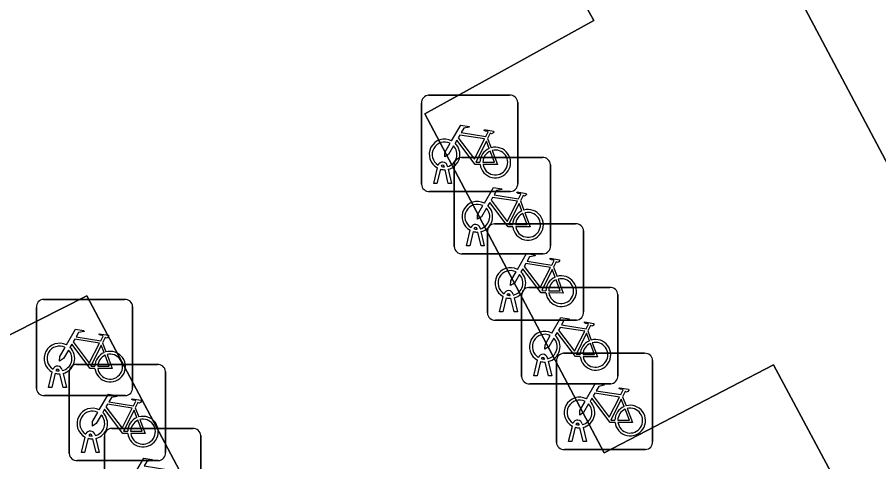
# Model space of a CAD drawing. Extents: x 162879 to 165540, y 384011 to 385181.
# Drawn here: x 163050.88 to 163059.82, y 384169.98 to 384174.59 of the extents above; entities that cross this region are included whole.
import ezdxf

# ---------------------------------------------------------------- set-up
doc = ezdxf.new("R2010")
doc.units = 0
for name, color, linetype in [('IMGEO_Fietsenrek', 7, 'Continuous'), ('IMGEO_Groenvoorziening', 7, 'Continuous'), ('IMGEO_Rijbaan_lokaal_open', 7, 'Continuous')]:
    doc.layers.add(name, color=color, linetype=linetype)

msp = doc.modelspace()

# ---------------------------------------------------------------- linework, layer by layer
at = {"layer": 'IMGEO_Fietsenrek'}
for p, q in [((163055.1469, 384173.7835), (163055.9878, 384173.7835)), ((163055.9878, 384173.7835), (163055.1469, 384173.7835)), ((163055.0725, 384172.8589), (163055.0725, 384173.6998)), ((163055.0725, 384173.6998), (163055.0725, 384172.8589)), ((163056.0715, 384173.7091), (163056.0715, 384172.8682)), ((163056.0715, 384172.8682), (163056.0715, 384173.7091)), ((163055.7592, 384173.3332), (163055.7955, 384173.238)), ((163055.4869, 384173.1365), (163056.3278, 384173.1365)), ((163056.3278, 384173.1365), (163055.4869, 384173.1365)), ((163055.1995, 384172.8683), (163055.2378, 384173.0283)), ((163055.2682, 384173.0161), (163055.2329, 384172.8683)), ((163055.3099, 384173.0399), (163055.3089, 384173.0442)), ((163055.351, 384172.8683), (163055.3171, 384173.01)), ((163055.3406, 384173.0514), (163055.3424, 384173.0435)), ((163055.3494, 384173.0143), (163055.3844, 384172.8683)), ((163055.4125, 384172.2119), (163055.4125, 384173.0528)), ((163055.4125, 384173.0528), (163055.4125, 384172.2119)), ((163056.4115, 384173.0621), (163056.4115, 384172.2212)), ((163056.4115, 384172.2212), (163056.4115, 384173.0621)), ((163055.2329, 384172.8683), (163055.1995, 384172.8683)), ((163055.3844, 384172.8683), (163055.351, 384172.8683)), ((163055.9971, 384172.7845), (163055.1562, 384172.7845)), ((163055.1562, 384172.7845), (163055.9971, 384172.7845)), ((163056.0992, 384172.6862), (163056.1355, 384172.591)), ((163055.5395, 384172.2213), (163055.5778, 384172.3813)), ((163055.6499, 384172.3929), (163055.6489, 384172.3972)), ((163055.6806, 384172.4044), (163055.6824, 384172.3965)), ((163055.8309, 384172.4485), (163056.6718, 384172.4485)), ((163056.6718, 384172.4485), (163055.8309, 384172.4485)), ((163055.6082, 384172.3691), (163055.5729, 384172.2213)), ((163055.691, 384172.2213), (163055.6571, 384172.363)), ((163055.6894, 384172.3673), (163055.7244, 384172.2213)), ((163055.7565, 384171.5239), (163055.7565, 384172.3648)), ((163055.7565, 384172.3648), (163055.7565, 384171.5239)), ((163056.7555, 384172.3741), (163056.7555, 384171.5332)), ((163056.7555, 384171.5332), (163056.7555, 384172.3741)), ((163055.5729, 384172.2213), (163055.5395, 384172.2213)), ((163055.7244, 384172.2213), (163055.691, 384172.2213)), ((163056.3371, 384172.1375), (163055.4962, 384172.1375)), ((163055.4962, 384172.1375), (163056.3371, 384172.1375)), ((163056.4432, 384171.9982), (163056.4795, 384171.903)), ((163056.1869, 384171.7875), (163057.0278, 384171.7875)), ((163057.0278, 384171.7875), (163056.1869, 384171.7875)), ((163051.1479, 384171.6645), (163051.9888, 384171.6645)), ((163051.9888, 384171.6645), (163051.1479, 384171.6645)), ((163055.8835, 384171.5333), (163055.9218, 384171.6933)), ((163055.9522, 384171.6811), (163055.9169, 384171.5333)), ((163055.9939, 384171.7049), (163055.9929, 384171.7092)), ((163056.035, 384171.5333), (163056.0011, 384171.675)), ((163056.0246, 384171.7164), (163056.0264, 384171.7085)), ((163056.0334, 384171.6793), (163056.0684, 384171.5333)), ((163056.1125, 384170.8629), (163056.1125, 384171.7038)), ((163056.1125, 384171.7038), (163056.1125, 384170.8629)), ((163057.1115, 384171.7131), (163057.1115, 384170.8722)), ((163057.1115, 384170.8722), (163057.1115, 384171.7131)), ((163051.0735, 384170.7399), (163051.0735, 384171.5808)), ((163051.0735, 384171.5808), (163051.0735, 384170.7399)), ((163052.0725, 384171.5901), (163052.0725, 384170.7492)), ((163052.0725, 384170.7492), (163052.0725, 384171.5901)), ((163055.9169, 384171.5333), (163055.8835, 384171.5333)), ((163056.0684, 384171.5333), (163056.035, 384171.5333)), ((163056.6811, 384171.4495), (163055.8402, 384171.4495)), ((163055.8402, 384171.4495), (163056.6811, 384171.4495)), ((163056.7992, 384171.3372), (163056.8355, 384171.242)), ((163051.7602, 384171.2142), (163051.7965, 384171.119)), ((163056.3499, 384171.0439), (163056.3489, 384171.0482)), ((163056.3806, 384171.0554), (163056.3824, 384171.0475)), ((163056.5479, 384171.1045), (163057.3888, 384171.1045)), ((163057.3888, 384171.1045), (163056.5479, 384171.1045)), ((163051.4889, 384170.9895), (163052.3298, 384170.9895)), ((163052.3298, 384170.9895), (163051.4889, 384170.9895)), ((163056.2395, 384170.8723), (163056.2778, 384171.0323)), ((163056.3082, 384171.0201), (163056.2729, 384170.8723)), ((163056.391, 384170.8723), (163056.3571, 384171.014)), ((163056.3894, 384171.0183), (163056.4244, 384170.8723)), ((163056.4735, 384170.1799), (163056.4735, 384171.0208)), ((163056.4735, 384171.0208), (163056.4735, 384170.1799)), ((163057.4725, 384171.0301), (163057.4725, 384170.1892)), ((163057.4725, 384170.1892), (163057.4725, 384171.0301)), ((163051.2005, 384170.7493), (163051.2388, 384170.9093)), ((163051.2692, 384170.8971), (163051.2339, 384170.7493)), ((163051.3109, 384170.9209), (163051.3099, 384170.9252)), ((163051.352, 384170.7493), (163051.3181, 384170.891)), ((163051.3416, 384170.9324), (163051.3434, 384170.9245)), ((163051.3504, 384170.8953), (163051.3854, 384170.7493)), ((163051.4145, 384170.0649), (163051.4145, 384170.9058)), ((163051.4145, 384170.9058), (163051.4145, 384170.0649)), ((163052.4135, 384170.9151), (163052.4135, 384170.0742)), ((163052.4135, 384170.0742), (163052.4135, 384170.9151)), ((163056.2729, 384170.8723), (163056.2395, 384170.8723)), ((163056.4244, 384170.8723), (163056.391, 384170.8723)), ((163057.0371, 384170.7885), (163056.1962, 384170.7885)), ((163056.1962, 384170.7885), (163057.0371, 384170.7885)), ((163051.2339, 384170.7493), (163051.2005, 384170.7493)), ((163051.3854, 384170.7493), (163051.352, 384170.7493)), ((163051.9981, 384170.6655), (163051.1572, 384170.6655)), ((163051.1572, 384170.6655), (163051.9981, 384170.6655)), ((163057.1602, 384170.6542), (163057.1965, 384170.559)), ((163052.1012, 384170.5392), (163052.1375, 384170.444)), ((163051.8559, 384170.3245), (163052.6968, 384170.3245)), ((163052.6968, 384170.3245), (163051.8559, 384170.3245)), ((163056.6005, 384170.1893), (163056.6388, 384170.3493)), ((163056.6692, 384170.3371), (163056.6339, 384170.1893)), ((163056.7109, 384170.3609), (163056.7099, 384170.3652)), ((163056.752, 384170.1893), (163056.7181, 384170.331)), ((163056.7416, 384170.3724), (163056.7434, 384170.3645)), ((163056.7504, 384170.3353), (163056.7854, 384170.1893)), ((163051.5415, 384170.0743), (163051.5798, 384170.2343)), ((163051.6519, 384170.2459), (163051.6509, 384170.2502)), ((163051.6826, 384170.2574), (163051.6844, 384170.2495)), ((163051.7815, 384169.3999), (163051.7815, 384170.2408)), ((163051.7815, 384170.2408), (163051.7815, 384169.3999)), ((163052.7805, 384170.2501), (163052.7805, 384169.4092)), ((163052.7805, 384169.4092), (163052.7805, 384170.2501)), ((163051.6102, 384170.2221), (163051.5749, 384170.0743)), ((163051.693, 384170.0743), (163051.6591, 384170.216)), ((163051.6914, 384170.2203), (163051.7264, 384170.0743)), ((163056.6339, 384170.1893), (163056.6005, 384170.1893)), ((163056.7854, 384170.1893), (163056.752, 384170.1893)), ((163051.5749, 384170.0743), (163051.5415, 384170.0743)), ((163051.7264, 384170.0743), (163051.693, 384170.0743)), ((163057.3981, 384170.1055), (163056.5572, 384170.1055)), ((163056.5572, 384170.1055), (163057.3981, 384170.1055)), ((163052.3391, 384169.9905), (163051.4982, 384169.9905)), ((163051.4982, 384169.9905), (163052.3391, 384169.9905))]:
    msp.add_line(p, q, dxfattribs=at)
for points in [[(163055.3851, 384173.3102), (163055.4798, 384173.4737), (163055.566, 384173.4599), (163055.5677, 384173.4512), (163055.5116, 384173.4403), (163055.4854, 384173.395), (163055.7406, 384173.3542)], [(163055.7277, 384173.329), (163055.4709, 384173.37), (163055.4542, 384173.3412), (163055.6212, 384173.1209), (163055.7277, 384173.329)], [(163055.7406, 384173.3542), (163055.7656, 384173.403), (163055.7605, 384173.407), (163055.7373, 384173.4107), (163055.7246, 384173.4182), (163055.7236, 384173.4213), (163055.7258, 384173.4259), (163055.8206, 384173.4108), (163055.8229, 384173.4005), (163055.8135, 384173.3881), (163055.8011, 384173.3817), (163055.7866, 384173.3879), (163055.7592, 384173.3332)], [(163055.4058, 384173.2577), (163055.3542, 384173.1685), (163055.3143, 384173.1425), (163055.3155, 384173.19), (163055.37, 384173.2842)], [(163055.6808, 384173.0655), (163055.6311, 384173.0656), (163055.4404, 384173.3173), (163055.4214, 384173.2845)], [(163055.7757, 384173.231), (163055.7464, 384173.3078), (163055.637, 384173.0897), (163055.6797, 384173.0896)], [(163055.7097, 384173.0895), (163055.8296, 384173.0893), (163055.7864, 384173.2029)], [(163055.8062, 384173.2098), (163055.8612, 384173.0652), (163055.7111, 384173.0655)], [(163055.7251, 384172.6632), (163055.8198, 384172.8267), (163055.906, 384172.8129), (163055.9077, 384172.8042), (163055.8516, 384172.7933), (163055.8254, 384172.748), (163056.0806, 384172.7072)], [(163056.0806, 384172.7072), (163056.1056, 384172.756), (163056.1005, 384172.76), (163056.0773, 384172.7637), (163056.0646, 384172.7712), (163056.0636, 384172.7743), (163056.0658, 384172.7789), (163056.1606, 384172.7638), (163056.1629, 384172.7535), (163056.1535, 384172.7411), (163056.1411, 384172.7347), (163056.1266, 384172.7409), (163056.0992, 384172.6862)], [(163056.0208, 384172.4185), (163055.9711, 384172.4186), (163055.7804, 384172.6703), (163055.7614, 384172.6375)], [(163056.0677, 384172.682), (163055.8109, 384172.723), (163055.7942, 384172.6942), (163055.9612, 384172.4739), (163056.0677, 384172.682)], [(163056.1157, 384172.584), (163056.0864, 384172.6608), (163055.977, 384172.4427), (163056.0197, 384172.4426)], [(163055.7458, 384172.6107), (163055.6942, 384172.5215), (163055.6543, 384172.4955), (163055.6555, 384172.543), (163055.71, 384172.6372)], [(163056.0497, 384172.4425), (163056.1696, 384172.4423), (163056.1264, 384172.5559)], [(163056.1462, 384172.5628), (163056.2012, 384172.4182), (163056.0511, 384172.4185)], [(163056.0691, 384171.9752), (163056.1638, 384172.1387), (163056.25, 384172.1249), (163056.2517, 384172.1162), (163056.1956, 384172.1053), (163056.1694, 384172.06), (163056.4246, 384172.0192)], [(163056.4117, 384171.994), (163056.1549, 384172.035), (163056.1382, 384172.0062), (163056.3052, 384171.7859), (163056.4117, 384171.994)], [(163056.4246, 384172.0192), (163056.4496, 384172.068), (163056.4445, 384172.072), (163056.4213, 384172.0757), (163056.4086, 384172.0832), (163056.4076, 384172.0863), (163056.4098, 384172.0909), (163056.5046, 384172.0758), (163056.5069, 384172.0655), (163056.4975, 384172.0531), (163056.4851, 384172.0467), (163056.4706, 384172.0529), (163056.4432, 384171.9982)], [(163056.0898, 384171.9227), (163056.0382, 384171.8335), (163055.9983, 384171.8075), (163055.9995, 384171.855), (163056.054, 384171.9492)], [(163056.3648, 384171.7305), (163056.3151, 384171.7306), (163056.1244, 384171.9823), (163056.1054, 384171.9495)], [(163056.4597, 384171.896), (163056.4304, 384171.9728), (163056.321, 384171.7547), (163056.3637, 384171.7546)], [(163056.3937, 384171.7545), (163056.5136, 384171.7543), (163056.4704, 384171.8679)], [(163056.4902, 384171.8748), (163056.5452, 384171.7302), (163056.3951, 384171.7305)], [(163056.4251, 384171.3142), (163056.5198, 384171.4777), (163056.606, 384171.4639), (163056.6077, 384171.4552), (163056.5516, 384171.4443), (163056.5254, 384171.399), (163056.7806, 384171.3582)], [(163056.7806, 384171.3582), (163056.8056, 384171.407), (163056.8005, 384171.411), (163056.7773, 384171.4147), (163056.7646, 384171.4222), (163056.7636, 384171.4253), (163056.7658, 384171.4299), (163056.8606, 384171.4148), (163056.8629, 384171.4045), (163056.8535, 384171.3921), (163056.8411, 384171.3857), (163056.8266, 384171.3919), (163056.7992, 384171.3372)], [(163051.3861, 384171.1912), (163051.4808, 384171.3547), (163051.567, 384171.3409), (163051.5687, 384171.3322), (163051.5126, 384171.3213), (163051.4864, 384171.276), (163051.7416, 384171.2352)], [(163051.7416, 384171.2352), (163051.7666, 384171.284), (163051.7615, 384171.288), (163051.7383, 384171.2917), (163051.7256, 384171.2992), (163051.7246, 384171.3023), (163051.7268, 384171.3069), (163051.8216, 384171.2918), (163051.8239, 384171.2815), (163051.8145, 384171.2691), (163051.8021, 384171.2627), (163051.7876, 384171.2689), (163051.7602, 384171.2142)], [(163056.7208, 384171.0695), (163056.6711, 384171.0696), (163056.4804, 384171.3213), (163056.4614, 384171.2885)], [(163056.7677, 384171.333), (163056.5109, 384171.374), (163056.4942, 384171.3452), (163056.6612, 384171.1249), (163056.7677, 384171.333)], [(163056.8157, 384171.235), (163056.7864, 384171.3118), (163056.677, 384171.0937), (163056.7197, 384171.0936)], [(163051.7287, 384171.21), (163051.4719, 384171.251), (163051.4552, 384171.2222), (163051.6222, 384171.0019), (163051.7287, 384171.21)], [(163056.4458, 384171.2617), (163056.3942, 384171.1725), (163056.3543, 384171.1465), (163056.3555, 384171.194), (163056.41, 384171.2882)], [(163056.8462, 384171.2138), (163056.9012, 384171.0692), (163056.7511, 384171.0695)], [(163051.4068, 384171.1387), (163051.3552, 384171.0495), (163051.3153, 384171.0235), (163051.3165, 384171.071), (163051.371, 384171.1652)], [(163051.6818, 384170.9465), (163051.6321, 384170.9466), (163051.4414, 384171.1983), (163051.4224, 384171.1655)], [(163051.7767, 384171.112), (163051.7474, 384171.1888), (163051.638, 384170.9707), (163051.6807, 384170.9706)], [(163056.7497, 384171.0935), (163056.8696, 384171.0933), (163056.8264, 384171.2069)], [(163051.7107, 384170.9705), (163051.8306, 384170.9703), (163051.7874, 384171.0839)], [(163051.8072, 384171.0908), (163051.8622, 384170.9462), (163051.7121, 384170.9465)], [(163056.7861, 384170.6312), (163056.8808, 384170.7947), (163056.967, 384170.7809), (163056.9687, 384170.7722), (163056.9126, 384170.7613), (163056.8864, 384170.716), (163057.1416, 384170.6752)], [(163051.7271, 384170.5162), (163051.8218, 384170.6797), (163051.908, 384170.6659), (163051.9097, 384170.6572), (163051.8536, 384170.6463), (163051.8274, 384170.601), (163052.0826, 384170.5602)], [(163057.1287, 384170.65), (163056.8719, 384170.691), (163056.8552, 384170.6622), (163057.0222, 384170.4419), (163057.1287, 384170.65)], [(163057.1416, 384170.6752), (163057.1666, 384170.724), (163057.1615, 384170.728), (163057.1383, 384170.7317), (163057.1256, 384170.7392), (163057.1246, 384170.7423), (163057.1268, 384170.7469), (163057.2216, 384170.7318), (163057.2239, 384170.7215), (163057.2145, 384170.7091), (163057.2021, 384170.7027), (163057.1876, 384170.7089), (163057.1602, 384170.6542)], [(163052.0826, 384170.5602), (163052.1076, 384170.609), (163052.1025, 384170.613), (163052.0793, 384170.6167), (163052.0666, 384170.6242), (163052.0656, 384170.6273), (163052.0678, 384170.6319), (163052.1626, 384170.6168), (163052.1649, 384170.6065), (163052.1555, 384170.5941), (163052.1431, 384170.5877), (163052.1286, 384170.5939), (163052.1012, 384170.5392)], [(163056.8068, 384170.5787), (163056.7552, 384170.4895), (163056.7153, 384170.4635), (163056.7165, 384170.511), (163056.771, 384170.6052)], [(163057.0818, 384170.3865), (163057.0321, 384170.3866), (163056.8414, 384170.6383), (163056.8224, 384170.6055)], [(163057.1767, 384170.552), (163057.1474, 384170.6288), (163057.038, 384170.4107), (163057.0807, 384170.4106)], [(163052.0228, 384170.2715), (163051.9731, 384170.2716), (163051.7824, 384170.5233), (163051.7634, 384170.4905)], [(163052.0697, 384170.535), (163051.8129, 384170.576), (163051.7962, 384170.5472), (163051.9632, 384170.3269), (163052.0697, 384170.535)], [(163052.1177, 384170.437), (163052.0884, 384170.5138), (163051.979, 384170.2957), (163052.0217, 384170.2956)], [(163057.1107, 384170.4105), (163057.2306, 384170.4103), (163057.1874, 384170.5239)], [(163057.2072, 384170.5308), (163057.2622, 384170.3862), (163057.1121, 384170.3865)], [(163051.7478, 384170.4637), (163051.6962, 384170.3745), (163051.6563, 384170.3485), (163051.6575, 384170.396), (163051.712, 384170.4902)], [(163052.0517, 384170.2955), (163052.1716, 384170.2953), (163052.1284, 384170.4089)], [(163052.1482, 384170.4158), (163052.2032, 384170.2712), (163052.0531, 384170.2715)], [(163052.0941, 384169.8512), (163052.1888, 384170.0147), (163052.275, 384170.0009), (163052.2767, 384169.9922), (163052.2206, 384169.9813), (163052.1944, 384169.936), (163052.4496, 384169.8952)]]:
    msp.add_lwpolyline(points, dxfattribs=at)
for centre, radius, start, end in [((163055.1502, 384173.7056), 0.0779, 92.4484, 184.28452), ((163055.1502, 384173.7056), 0.0779, 92.4484, 184.28452), ((163055.9936, 384173.7058), 0.0779, 2.4484, 94.28452), ((163055.9936, 384173.7058), 0.0779, 2.4484, 94.28452), ((163055.3121, 384173.1689), 0.159, 62.67661, 242.13685), ((163055.3121, 384173.1689), 0.129, 63.31916, 238.90302), ((163055.3121, 384173.1689), 0.159, 283.5766, 46.60424), ((163055.3121, 384173.1689), 0.129, 283.60429, 43.43025), ((163055.8387, 384173.0849), 0.159, 113.3408, 178.32165), ((163055.8387, 384173.0849), 0.159, 187.0065, 105.77075), ((163055.8387, 384173.0849), 0.129, 113.92302, 177.95563), ((163055.8387, 384173.0849), 0.129, 188.67146, 104.58832), ((163055.2919, 384173.0403), 0.0499, 12.8025, 158.69338), ((163055.4902, 384173.0586), 0.0779, 92.4484, 184.28452), ((163055.4902, 384173.0586), 0.0779, 92.4484, 184.28452), ((163056.3336, 384173.0588), 0.0779, 2.4484, 94.28452), ((163056.3336, 384173.0588), 0.0779, 2.4484, 94.28452), ((163055.3121, 384173.1689), 0.159, 253.99666, 271.78671), ((163055.2919, 384173.0403), 0.0174, 12.8025, 163.45023), ((163055.3121, 384173.1689), 0.129, 253.41502, 269.02044), ((163055.1504, 384172.8622), 0.0779, 182.4484, 274.28452), ((163055.1504, 384172.8622), 0.0779, 182.4484, 274.28452), ((163055.9938, 384172.8624), 0.0779, 272.4484, 4.28452), ((163055.9938, 384172.8624), 0.0779, 272.4484, 4.28452), ((163055.6521, 384172.5219), 0.159, 62.67661, 242.13685), ((163055.6521, 384172.5219), 0.129, 63.31916, 238.90302), ((163055.6521, 384172.5219), 0.129, 283.60429, 43.43025), ((163055.6521, 384172.5219), 0.159, 283.5766, 46.60424), ((163056.1787, 384172.4379), 0.159, 113.3408, 178.32165), ((163056.1787, 384172.4379), 0.159, 187.0065, 105.77075), ((163056.1787, 384172.4379), 0.129, 113.92302, 177.95563), ((163056.1787, 384172.4379), 0.129, 188.67146, 104.58832), ((163055.6319, 384172.3933), 0.0499, 12.8025, 158.69338), ((163055.6319, 384172.3933), 0.0174, 12.8025, 163.45023), ((163055.6521, 384172.5219), 0.129, 253.41502, 269.02044), ((163055.8342, 384172.3706), 0.0779, 92.4484, 184.28452), ((163055.8342, 384172.3706), 0.0779, 92.4484, 184.28452), ((163056.6776, 384172.3708), 0.0779, 2.4484, 94.28452), ((163056.6776, 384172.3708), 0.0779, 2.4484, 94.28452), ((163055.6521, 384172.5219), 0.159, 253.99666, 271.78671), ((163055.4904, 384172.2152), 0.0779, 182.4484, 274.28452), ((163055.4904, 384172.2152), 0.0779, 182.4484, 274.28452), ((163056.3338, 384172.2154), 0.0779, 272.4484, 4.28452), ((163056.3338, 384172.2154), 0.0779, 272.4484, 4.28452), ((163055.9961, 384171.8339), 0.159, 62.67661, 242.13685), ((163055.9961, 384171.8339), 0.129, 63.31916, 238.90302), ((163055.9961, 384171.8339), 0.159, 283.5766, 46.60424), ((163055.9961, 384171.8339), 0.129, 283.60429, 43.43025), ((163056.5227, 384171.7499), 0.159, 113.3408, 178.32165), ((163056.5227, 384171.7499), 0.159, 187.0065, 105.77075), ((163056.5227, 384171.7499), 0.129, 113.92302, 177.95563), ((163056.5227, 384171.7499), 0.129, 188.67146, 104.58832), ((163055.9759, 384171.7053), 0.0499, 12.8025, 158.69338), ((163056.1902, 384171.7096), 0.0779, 92.4484, 184.28452), ((163056.1902, 384171.7096), 0.0779, 92.4484, 184.28452), ((163057.0336, 384171.7098), 0.0779, 2.4484, 94.28452), ((163057.0336, 384171.7098), 0.0779, 2.4484, 94.28452), ((163051.1512, 384171.5866), 0.0779, 92.4484, 184.28452), ((163051.1512, 384171.5866), 0.0779, 92.4484, 184.28452), ((163051.9946, 384171.5868), 0.0779, 2.4484, 94.28452), ((163051.9946, 384171.5868), 0.0779, 2.4484, 94.28452), ((163055.9961, 384171.8339), 0.159, 253.99666, 271.78671), ((163055.9759, 384171.7053), 0.0174, 12.8025, 163.45023), ((163055.9961, 384171.8339), 0.129, 253.41502, 269.02044), ((163055.8344, 384171.5272), 0.0779, 182.4484, 274.28452), ((163055.8344, 384171.5272), 0.0779, 182.4484, 274.28452), ((163056.6778, 384171.5274), 0.0779, 272.4484, 4.28452), ((163056.6778, 384171.5274), 0.0779, 272.4484, 4.28452), ((163056.3521, 384171.1729), 0.159, 62.67661, 242.13685), ((163056.3521, 384171.1729), 0.129, 63.31916, 238.90302), ((163056.3521, 384171.1729), 0.129, 283.60429, 43.43025), ((163056.3521, 384171.1729), 0.159, 283.5766, 46.60424), ((163056.8787, 384171.0889), 0.159, 113.3408, 178.32165), ((163056.8787, 384171.0889), 0.159, 187.0065, 105.77075), ((163056.8787, 384171.0889), 0.129, 188.67146, 104.58832), ((163051.3131, 384171.0499), 0.159, 62.67661, 242.13685), ((163051.3131, 384171.0499), 0.129, 63.31916, 238.90302), ((163051.3131, 384171.0499), 0.129, 283.60429, 43.43025), ((163051.3131, 384171.0499), 0.159, 283.5766, 46.60424), ((163051.8397, 384170.9659), 0.159, 187.0065, 105.77075), ((163056.8787, 384171.0889), 0.129, 113.92302, 177.95563), ((163051.8397, 384170.9659), 0.159, 113.3408, 178.32165), ((163051.8397, 384170.9659), 0.129, 113.92302, 177.95563), ((163051.8397, 384170.9659), 0.129, 188.67146, 104.58832), ((163056.3319, 384171.0443), 0.0499, 12.8025, 158.69338), ((163056.3319, 384171.0443), 0.0174, 12.8025, 163.45023), ((163056.3521, 384171.1729), 0.129, 253.41502, 269.02044), ((163056.5512, 384171.0266), 0.0779, 92.4484, 184.28452), ((163056.5512, 384171.0266), 0.0779, 92.4484, 184.28452), ((163057.3946, 384171.0268), 0.0779, 2.4484, 94.28452), ((163057.3946, 384171.0268), 0.0779, 2.4484, 94.28452), ((163051.2929, 384170.9213), 0.0499, 12.8025, 158.69338), ((163051.4922, 384170.9116), 0.0779, 92.4484, 184.28452), ((163051.4922, 384170.9116), 0.0779, 92.4484, 184.28452), ((163052.3356, 384170.9118), 0.0779, 2.4484, 94.28452), ((163052.3356, 384170.9118), 0.0779, 2.4484, 94.28452), ((163056.3521, 384171.1729), 0.159, 253.99666, 271.78671), ((163051.3131, 384171.0499), 0.159, 253.99666, 271.78671), ((163051.2929, 384170.9213), 0.0174, 12.8025, 163.45023), ((163051.3131, 384171.0499), 0.129, 253.41502, 269.02044), ((163056.1904, 384170.8662), 0.0779, 182.4484, 274.28452), ((163056.1904, 384170.8662), 0.0779, 182.4484, 274.28452), ((163057.0338, 384170.8664), 0.0779, 272.4484, 4.28452), ((163057.0338, 384170.8664), 0.0779, 272.4484, 4.28452), ((163051.1514, 384170.7432), 0.0779, 182.4484, 274.28452), ((163051.1514, 384170.7432), 0.0779, 182.4484, 274.28452), ((163051.9948, 384170.7434), 0.0779, 272.4484, 4.28452), ((163051.9948, 384170.7434), 0.0779, 272.4484, 4.28452), ((163056.7131, 384170.4899), 0.159, 62.67661, 242.13685), ((163056.7131, 384170.4899), 0.129, 63.31916, 238.90302), ((163056.7131, 384170.4899), 0.159, 283.5766, 46.60424), ((163051.6541, 384170.3749), 0.159, 62.67661, 242.13685), ((163051.6541, 384170.3749), 0.129, 63.31916, 238.90302), ((163056.7131, 384170.4899), 0.129, 283.60429, 43.43025), ((163057.2397, 384170.4059), 0.159, 113.3408, 178.32165), ((163057.2397, 384170.4059), 0.159, 187.0065, 105.77075), ((163057.2397, 384170.4059), 0.129, 113.92302, 177.95563), ((163057.2397, 384170.4059), 0.129, 188.67146, 104.58832), ((163051.6541, 384170.3749), 0.129, 283.60429, 43.43025), ((163051.6541, 384170.3749), 0.159, 283.5766, 46.60424), ((163052.1807, 384170.2909), 0.159, 113.3408, 178.32165), ((163052.1807, 384170.2909), 0.159, 187.0065, 105.77075), ((163052.1807, 384170.2909), 0.129, 113.92302, 177.95563), ((163052.1807, 384170.2909), 0.129, 188.67146, 104.58832), ((163056.6929, 384170.3613), 0.0499, 12.8025, 158.69338), ((163051.8592, 384170.2466), 0.0779, 92.4484, 184.28452), ((163051.8592, 384170.2466), 0.0779, 92.4484, 184.28452), ((163052.7026, 384170.2468), 0.0779, 2.4484, 94.28452), ((163052.7026, 384170.2468), 0.0779, 2.4484, 94.28452), ((163056.7131, 384170.4899), 0.159, 253.99666, 271.78671), ((163056.6929, 384170.3613), 0.0174, 12.8025, 163.45023), ((163056.7131, 384170.4899), 0.129, 253.41502, 269.02044), ((163051.6339, 384170.2463), 0.0499, 12.8025, 158.69338), ((163051.6339, 384170.2463), 0.0174, 12.8025, 163.45023), ((163051.6541, 384170.3749), 0.129, 253.41502, 269.02044), ((163051.6541, 384170.3749), 0.159, 253.99666, 271.78671), ((163056.5514, 384170.1832), 0.0779, 182.4484, 274.28452), ((163056.5514, 384170.1832), 0.0779, 182.4484, 274.28452), ((163057.3948, 384170.1834), 0.0779, 272.4484, 4.28452), ((163057.3948, 384170.1834), 0.0779, 272.4484, 4.28452), ((163051.4924, 384170.0682), 0.0779, 182.4484, 274.28452), ((163051.4924, 384170.0682), 0.0779, 182.4484, 274.28452), ((163052.3358, 384170.0684), 0.0779, 272.4484, 4.28452), ((163052.3358, 384170.0684), 0.0779, 272.4484, 4.28452)]:
    msp.add_arc(centre, radius, start, end, dxfattribs=at)
at = {"layer": 'IMGEO_Groenvoorziening'}
for points in [[(163080.048, 384198.225), (163053.853, 384184.48), (163067.382, 384158.999), (163093.542, 384172.882), (163094.565, 384170.805), (163101.195, 384158.277), (163100.648, 384157.988), (163101.839, 384155.875), (163076.172, 384142.348), (163082.929, 384129.591), (163083.846, 384127.811), (163085.723, 384124.303), (163069.383, 384115.626), (163064.419, 384125.025), (163037.943, 384111.038)], [(163053.113, 384181.577), (163046.1, 384177.85), (163047, 384176.087), (163048.747, 384177.013), (163050.638, 384173.48), (163048.882, 384172.577), (163049.824, 384170.806), (163051.597, 384171.7), (163053.459, 384168.191)], [(163059.667, 384169.233), (163058.726, 384170.986), (163056.97, 384170.073), (163055.106, 384173.59), (163056.863, 384174.559), (163055.916, 384176.243), (163054.175, 384175.376), (163052.287, 384178.867), (163054.063, 384179.83)]]:
    msp.add_lwpolyline(points, dxfattribs=at)
at = {"layer": 'IMGEO_Rijbaan_lokaal_open'}
for points in [[(163093.542, 384172.882), (163067.382, 384158.999), (163053.853, 384184.48), (163080.048, 384198.225)], [(163053.459, 384168.191), (163051.597, 384171.7), (163049.824, 384170.806), (163048.882, 384172.577), (163050.638, 384173.48), (163048.747, 384177.013), (163047, 384176.087), (163046.1, 384177.85), (163053.113, 384181.577)], [(163054.063, 384179.83), (163052.287, 384178.867), (163054.175, 384175.376), (163055.916, 384176.243), (163056.863, 384174.559), (163055.106, 384173.59), (163056.97, 384170.073), (163058.726, 384170.986), (163059.667, 384169.233)]]:
    msp.add_lwpolyline(points, dxfattribs=at)

doc.saveas('drawing.dxf')
